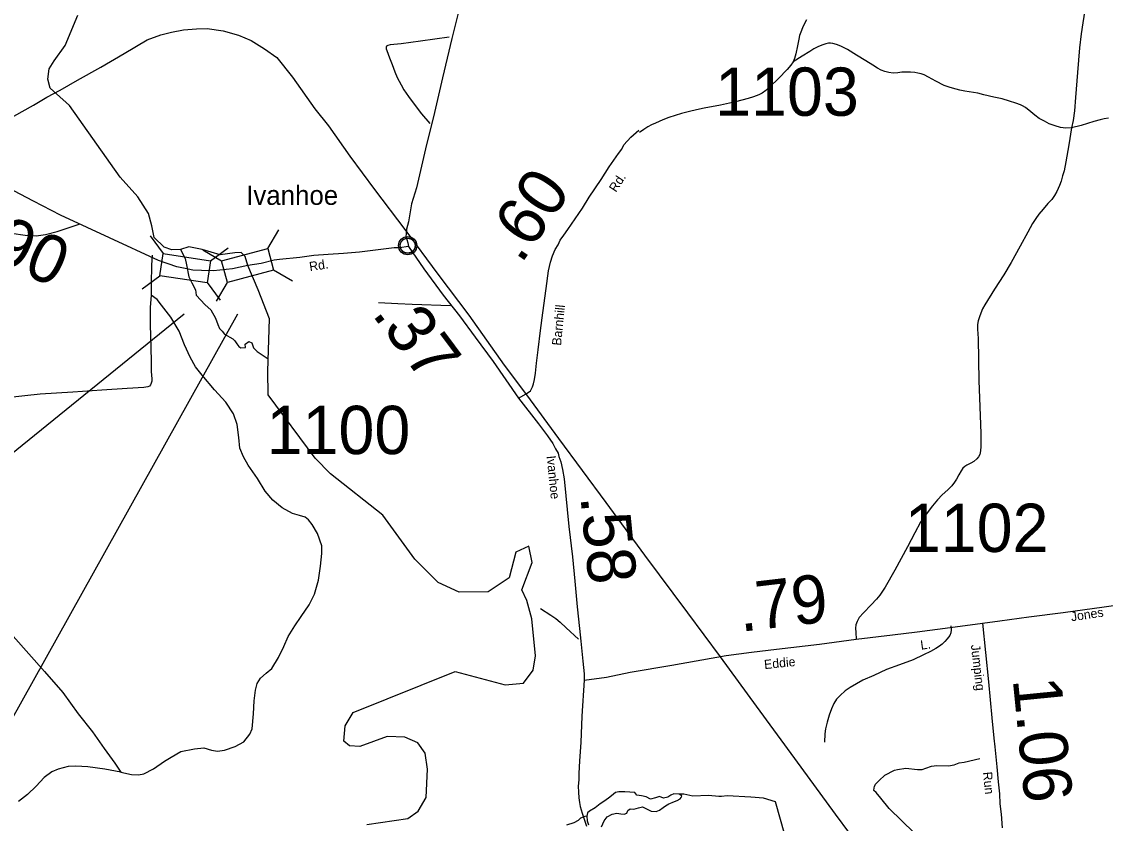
# Model space of a CAD drawing. Extents: x 2093524 to 2270757, y 289120 to 570408.
# Drawn here: x 2222555 to 2233771, y 309784 to 318082 of the extents above; entities that cross this region are included whole.
import ezdxf

# ---------------------------------------------------------------- set-up
doc = ezdxf.new("R2010")
doc.units = 0
for name, color, linetype in [('Exist Civil Demographics Community CELL', 7, 'Continuous'), ('Exist Civil Demographics Community Label', 7, 'Continuous'), ('Exist Hydrographic Creek Single Shore', 7, 'Continuous'), ('Exist Hydrographic Lake Shore', 7, 'Continuous'), ('Exist Hydrographic River Shore', 7, 'Continuous'), ('Exist Road Non-System Type 51', 7, 'Continuous'), ('Exist Road Secondary Mileage Hundredths English Label', 7, 'Continuous'), ('Exist Road Secondary Structure Standard Bridge CELL', 7, 'Continuous'), ('Exist Road Secondary Structure Standard Bridge Number Label', 7, 'Continuous'), ('Exist Road Secondary Type 51 Attributed', 7, 'Continuous'), ('Exist Road Secondary Type 51 Label', 7, 'Continuous'), ('Exist Road Secondary Type 51 Number Label', 7, 'Continuous'), ('Exist Utilities Telephone Line', 7, 'Continuous')]:
    doc.layers.add(name, color=color, linetype=linetype)

msp = doc.modelspace()

# ---------------------------------------------------------------- linework, layer by layer
at = {"layer": 'Exist Civil Demographics Community CELL'}
msp.add_lwpolyline([(2226508, 315697), (2226503, 315700), (2226498, 315705), (2226493, 315710), (2226489, 315715), (2226485, 315720), (2226481, 315726), (2226479, 315731), (2226476, 315737), (2226474, 315744), (2226473, 315750), (2226472, 315756), (2226472, 315762), (2226472, 315768), (2226473, 315773), (2226473, 315778), (2226474, 315783), (2226475, 315787), (2226478, 315793), (2226479, 315797), (2226482, 315802), (2226485, 315806), (2226487, 315810), (2226491, 315814), (2226494, 315818), (2226500, 315823), (2226505, 315828), (2226511, 315831), (2226516, 315834), (2226520, 315836), (2226526, 315838), (2226532, 315840), (2226537, 315841), (2226543, 315842), (2226549, 315842), (2226554, 315842), (2226560, 315841), (2226564, 315841), (2226570, 315839), (2226575, 315838), (2226580, 315836), (2226586, 315834), (2226591, 315831), (2226595, 315828), (2226600, 315824), (2226605, 315820), (2226609, 315816), (2226613, 315811), (2226617, 315805), (2226620, 315800), (2226622, 315795), (2226625, 315788), (2226627, 315782), (2226628, 315776), (2226629, 315771), (2226629, 315763), (2226629, 315756), (2226628, 315750), (2226626, 315743), (2226625, 315739), (2226623, 315734), (2226621, 315729), (2226619, 315726), (2226616, 315721), (2226613, 315716), (2226610, 315712), (2226606, 315708), (2226602, 315705), (2226599, 315702), (2226592, 315697), (2226586, 315694), (2226580, 315691), (2226574, 315689), (2226569, 315687), (2226564, 315686), (2226556, 315685), (2226552, 315685), (2226548, 315685), (2226539, 315686), (2226532, 315687), (2226527, 315689), (2226521, 315691), (2226517, 315692), (2226511, 315695)], close=True, dxfattribs=at)
for radius in [94.3, 76.7]:
    msp.add_circle((2226550, 315764), radius, dxfattribs=at)
at = {"layer": 'Exist Hydrographic Creek Single Shore'}
for points in [[(2230452, 309664), (2230358, 310007), (2230233, 310046), (2230102, 310054), (2229856, 310069), (2229799, 310063), (2229772, 310061), (2229663, 310073), (2229501, 310064), (2229407, 310086), (2229365, 310086)], [(2228403, 309860), (2228385, 309856), (2228339, 309838), (2228313, 309814), (2228269, 309790), (2228193, 309766)]]:
    msp.add_lwpolyline(points, dxfattribs=at)
at = {"layer": 'Exist Hydrographic Lake Shore'}
for points in [[(2229365, 310086), (2229357, 310086), (2229305, 310091), (2229275, 310075), (2229243, 310055), (2229199, 310043), (2229157, 310061), (2229115, 310047), (2229065, 310033), (2229017, 310058), (2228969, 310068), (2228923, 310074), (2228900, 310104), (2228850, 310108), (2228796, 310109), (2228735, 310109), (2228701, 310103), (2228661, 310069), (2228629, 310043), (2228582, 310011), (2228544, 309985), (2228489, 309943), (2228433, 309909), (2228412, 309892), (2228403, 309860)], [(2228557, 309749), (2228585, 309809), (2228614, 309853), (2228667, 309879), (2228715, 309888), (2228757, 309884), (2228791, 309880), (2228817, 309888), (2228827, 309916), (2228853, 309934), (2228891, 309932), (2228939, 309944), (2228981, 309956), (2229023, 309935), (2229069, 309911), (2229121, 309907), (2229157, 309919), (2229195, 309947), (2229217, 309967), (2229253, 309985), (2229287, 310001), (2229295, 310004), (2229341, 310022), (2229369, 310038), (2229381, 310052), (2229389, 310066), (2229365, 310086)], [(2228403, 309860), (2228409, 309811), (2228423, 309767)]]:
    msp.add_lwpolyline(points, dxfattribs=at)
at = {"layer": 'Exist Hydrographic River Shore'}
for points in [[(2224897, 315557), (2224870, 315652), (2224826, 315692), (2224760, 315690), (2224611, 315669), (2224422, 315725), (2224287, 315752), (2224199, 315725), (2224108, 315719), (2224030, 315748), (2223928, 315849), (2223901, 315968), (2223869, 316098), (2223756, 316269), (2223573, 316472), (2223050, 317216), (2222914, 317335), (2222850, 317393), (2222826, 317488), (2222841, 317595), (2222893, 317676), (2223005, 317837), (2223135, 318148)], [(2224199, 315725), (2224247, 315631), (2224262, 315565), (2224284, 315441), (2224316, 315378), (2224353, 315307), (2224362, 315252), (2224453, 315152), (2224513, 315098), (2224562, 315012), (2224587, 314947), (2224602, 314907), (2224629, 314878), (2224653, 314847), (2224742, 314801), (2224762, 314778), (2224782, 314747), (2224802, 314721), (2224822, 314707), (2224873, 314711), (2224869, 314745), (2224907, 314771), (2224936, 314758), (2224953, 314707), (2224993, 314667), (2225107, 314592)], [(2225752, 313401), (2225593, 313565), (2225105, 314221), (2225102, 314465), (2225121, 315006), (2225003, 315307), (2224897, 315557)], [(2226128, 309772), (2226553, 309833), (2226660, 309909), (2226742, 310052), (2226757, 310344), (2226730, 310512), (2226655, 310618), (2226521, 310676), (2226338, 310683), (2226055, 310581), (2225947, 310586), (2225888, 310636), (2225903, 310793), (2225986, 310930), (2227040, 311355), (2227558, 311217), (2227749, 311236), (2227848, 311369), (2227872, 311519), (2227835, 311900), (2227784, 312091), (2227733, 312201), (2227839, 312484), (2227804, 312652), (2227671, 312592), (2227599, 312325), (2227383, 312181), (2227083, 312177), (2226866, 312277), (2226623, 312518), (2226294, 312974), (2225752, 313401)]]:
    msp.add_lwpolyline(points, dxfattribs=at)
at = {"layer": 'Exist Road Non-System Type 51'}
for points in [[(2233782, 320537), (2233711, 320276), (2233672, 320094), (2233638, 319904), (2233608, 319640), (2233584, 319430), (2233576, 319243), (2233577, 318957), (2233584, 318747), (2233591, 318593), (2233592, 318517), (2233591, 318479), (2233589, 318447), (2233582, 318387), (2233567, 318245), (2233537, 318071), (2233521, 317955), (2233504, 317812), (2233483, 317556), (2233462, 317298), (2233450, 317158), (2233439, 317060), (2233422, 316984)], [(2230678, 318101), (2230651, 318049), (2230635, 318017), (2230618, 317974), (2230607, 317938), (2230598, 317902), (2230585, 317834), (2230568, 317748), (2230555, 317701), (2230541, 317666)], [(2226979, 317922), (2226684, 317879), (2226482, 317854), (2226368, 317841), (2226346, 317837), (2226332, 317829), (2226327, 317819), (2226329, 317802), (2226336, 317783), (2226363, 317709), (2226389, 317639), (2226418, 317563), (2226443, 317503), (2226483, 317428), (2226512, 317377), (2226558, 317308), (2226628, 317214), (2226694, 317127), (2226780, 317028)], [(2233422, 316984), (2233362, 316980), (2233335, 316982), (2233308, 316987), (2233250, 317004), (2233191, 317025), (2233141, 317051), (2233087, 317080), (2233042, 317114), (2232998, 317149), (2232943, 317193), (2232915, 317212), (2232891, 317222), (2232843, 317239), (2232779, 317259), (2232703, 317282), (2232616, 317301), (2232514, 317326), (2232452, 317341), (2232406, 317349), (2232318, 317362), (2232266, 317373), (2232228, 317383), (2232163, 317402), (2232103, 317423), (2232017, 317468), (2231940, 317509), (2231894, 317531), (2231864, 317542), (2231831, 317551), (2231800, 317556), (2231755, 317560), (2231718, 317561), (2231666, 317558), (2231624, 317552), (2231574, 317549), (2231530, 317555), (2231490, 317566), (2231450, 317582), (2231413, 317601), (2231366, 317633), (2231293, 317678), (2231196, 317737), (2231101, 317796), (2231033, 317829), (2230987, 317846), (2230949, 317857), (2230927, 317860), (2230905, 317860), (2230877, 317853), (2230837, 317839), (2230795, 317821), (2230755, 317800), (2230712, 317773), (2230632, 317725), (2230541, 317666)], [(2230541, 317666), (2230517, 317631), (2230478, 317589), (2230387, 317494), (2230298, 317407), (2230257, 317369), (2230219, 317344), (2230185, 317326), (2230129, 317303), (2230075, 317287), (2229942, 317253), (2229788, 317218), (2229617, 317188), (2229539, 317171), (2229467, 317154), (2229385, 317131), (2229318, 317112), (2229254, 317090), (2229192, 317065), (2229115, 317032), (2229075, 317016), (2229037, 316993), (2228996, 316967), (2228951, 316935)], [(2233805, 317082), (2233759, 317078), (2233717, 317067), (2233653, 317049), (2233519, 317009), (2233422, 316984)], [(2233422, 316984), (2233392, 316808), (2233362, 316630), (2233345, 316539), (2233329, 316485), (2233312, 316433), (2233295, 316387), (2233267, 316325), (2233244, 316282), (2233216, 316242), (2233177, 316200), (2233128, 316141), (2233084, 316089), (2233053, 316046), (2233017, 315992), (2232968, 315905), (2232890, 315757), (2232796, 315588), (2232719, 315463), (2232625, 315314), (2232522, 315153), (2232500, 315109), (2232471, 315039), (2232455, 314986), (2232449, 314948), (2232448, 314898), (2232455, 314804), (2232462, 314365), (2232470, 314187), (2232482, 313821), (2232482, 313685), (2232479, 313640), (2232471, 313601), (2232459, 313577), (2232441, 313558), (2232408, 313530), (2232380, 313512), (2232338, 313492), (2232316, 313479), (2232296, 313461), (2232279, 313433), (2232255, 313391), (2232230, 313348), (2232208, 313314), (2232181, 313276), (2232139, 313235), (2232082, 313183), (2232032, 313134), (2231981, 313072), (2231906, 312971), (2231859, 312900), (2231798, 312790), (2231724, 312647), (2231591, 312404), (2231491, 312229), (2231436, 312146), (2231403, 312103), (2231347, 312045), (2231268, 311962), (2231224, 311914), (2231201, 311874), (2231189, 311840), (2231186, 311804), (2231188, 311760), (2231193, 311692)], [(2222451, 315894), (2222590, 315871), (2222704, 315867), (2222803, 315878), (2222921, 315910), (2223036, 315948), (2223149, 315988)], [(2223907, 315665), (2223898, 315563), (2223896, 315367), (2223896, 315253)], [(2223896, 315253), (2223884, 315125), (2223885, 314948), (2223891, 314710), (2223895, 314562), (2223897, 314462), (2223902, 314384), (2223902, 314360), (2223897, 314340), (2223890, 314322), (2223878, 314308), (2223860, 314301), (2223818, 314295), (2223648, 314284), (2223386, 314267), (2223085, 314248), (2222748, 314225), (2222398, 314189), (2222151, 314170), (2221875, 314138)], [(2223580, 310313), (2223692, 310291), (2223764, 310286), (2223820, 310295), (2223919, 310349), (2224032, 310429), (2224103, 310470), (2224202, 310526), (2224343, 310556), (2224439, 310564), (2224521, 310543), (2224582, 310532), (2224653, 310543), (2224765, 310579), (2224856, 310627), (2224917, 310706), (2224942, 310764), (2224955, 310918), (2224963, 311052), (2224975, 311162), (2224992, 311233), (2225027, 311287), (2225084, 311338), (2225145, 311387), (2225215, 311500), (2225269, 311615), (2225313, 311718), (2225383, 311827), (2225448, 311926), (2225532, 312047), (2225587, 312158), (2225627, 312301), (2225649, 312447), (2225662, 312577), (2225661, 312657), (2225617, 312786), (2225563, 312879), (2225524, 312927), (2225490, 312954), (2225432, 312971), (2225358, 312992), (2225251, 313050), (2225153, 313130), (2225076, 313223), (2224997, 313355), (2224901, 313492), (2224852, 313579), (2224814, 313666), (2224802, 313778), (2224786, 313911), (2224746, 314024), (2224668, 314143), (2224552, 314273), (2224424, 314423), (2224356, 314510), (2224298, 314611), (2224242, 314738), (2224184, 314877), (2224099, 315023), (2224001, 315147), (2223956, 315208), (2223896, 315253)], [(2226993, 315141), (2226597, 315155), (2226449, 315162), (2226249, 315171)], [(2227925, 312007), (2228033, 311940), (2228084, 311905), (2228128, 311866), (2228191, 311808), (2228318, 311692)], [(2222322, 311893), (2222466, 311723), (2222792, 311357), (2222980, 311138), (2223140, 310917), (2223289, 310730), (2223410, 310560), (2223518, 310406), (2223580, 310313)], [(2232173, 311829), (2232174, 311787), (2232172, 311755), (2232160, 311728), (2232135, 311694), (2232109, 311666), (2232081, 311638), (2232054, 311617), (2232016, 311593), (2231962, 311563), (2231889, 311527), (2231781, 311478), (2231642, 311425), (2231507, 311376), (2231373, 311316), (2231262, 311265), (2231129, 311191), (2231077, 311157), (2231025, 311108), (2230988, 311068), (2230961, 311023), (2230937, 310971), (2230911, 310903), (2230891, 310833), (2230876, 310761), (2230869, 310712), (2230863, 310625)], [(2223580, 310313), (2223417, 310346), (2223241, 310369), (2223115, 310377), (2223037, 310374), (2222933, 310344), (2222868, 310317), (2222789, 310258), (2222705, 310170), (2222616, 310083), (2222523, 310011)]]:
    msp.add_lwpolyline(points, dxfattribs=at)
at = {"layer": 'Exist Road Secondary Structure Standard Bridge CELL'}
for p, q in [((2223885, 315864), (2224019, 315681)), ((2225104, 315733), (2225218, 315929)), ((2224429, 315721), (2224625, 315607)), ((2224509, 315606), (2224691, 315741)), ((2225162, 315514), (2225358, 315400)), ((2223802, 315318), (2223984, 315453)), ((2224475, 315382), (2224609, 315200)), ((2224570, 315188), (2224684, 315383))]:
    msp.add_line(p, q, dxfattribs=at)
for points in [[(2224625, 315607), (2225104, 315734), (2225163, 315510), (2224684, 315383)], [(2224019, 315681), (2224509, 315607), (2224475, 315378), (2223984, 315453)]]:
    msp.add_lwpolyline(points, close=True, dxfattribs=at)
at = {"layer": 'Exist Road Secondary Structure Standard Bridge Number Label'}
for p, q in [((2224237, 315053), (2220572, 312086)), ((2224790, 315053), (2221852, 309788))]:
    msp.add_line(p, q, dxfattribs=at)
at = {"layer": 'Exist Road Secondary Type 51 Attributed'}
for points in [[(2227079, 318197), (2227007, 317907), (2226911, 317500), (2226818, 317099), (2226746, 316812), (2226643, 316364), (2226591, 316198), (2226558, 316011), (2226537, 315934), (2226535, 315887), (2226532, 315860), (2226542, 315829), (2226551, 315792), (2226558, 315754)], [(2227696, 314184), (2227777, 314231), (2227823, 314261), (2227843, 314302), (2227854, 314335), (2227862, 314379), (2227873, 314445), (2227882, 314548), (2227902, 314687), (2227926, 314884), (2227950, 315069), (2227983, 315322), (2228009, 315503), (2228029, 315594), (2228049, 315658), (2228077, 315723), (2228106, 315771), (2228129, 315820), (2228166, 315872), (2228207, 315932), (2228359, 316153), (2228429, 316265), (2228551, 316447), (2228634, 316579), (2228731, 316719), (2228765, 316763), (2228789, 316807), (2228859, 316887), (2228943, 316959)], [(2224249, 315527), (2224162, 315544), (2223971, 315611), (2222956, 316079), (2222678, 316224), (2222410, 316366), (2222215, 316516), (2222062, 316609)], [(2226558, 315754), (2226465, 315741), (2226411, 315743), (2226053, 315698), (2225887, 315684), (2225728, 315672), (2225579, 315661), (2225433, 315641), (2225225, 315622), (2225167, 315612), (2225034, 315579), (2224897, 315557)], [(2226558, 315754), (2226717, 315524), (2226916, 315252), (2227086, 315037), (2227247, 314816), (2227436, 314563), (2227696, 314184)], [(2224897, 315557), (2224736, 315525), (2224542, 315503), (2224416, 315507), (2224326, 315511), (2224249, 315527)], [(2227696, 314184), (2227905, 313918), (2227996, 313794), (2228051, 313717), (2228081, 313662), (2228106, 313615), (2228115, 313583), (2228135, 313527), (2228154, 313448), (2228170, 313351), (2228217, 312856), (2228255, 312543), (2228279, 312292), (2228304, 312026), (2228330, 311802), (2228343, 311671), (2228362, 311462), (2228376, 311330), (2228378, 311266)], [(2232498, 311857), (2232677, 311880), (2232979, 311920), (2233334, 311967), (2233759, 312026), (2234266, 312099), (2234616, 312152), (2234944, 312196), (2235476, 312282), (2235751, 312316), (2236379, 312429), (2236650, 312467)], [(2228378, 311266), (2228608, 311297), (2228852, 311349), (2229284, 311422), (2229845, 311520), (2230110, 311555), (2230369, 311587), (2230813, 311638), (2231193, 311692), (2231567, 311736), (2231823, 311768), (2232166, 311810), (2232498, 311857)], [(2232498, 311857), (2232560, 311248), (2232596, 310876), (2232617, 310666), (2232627, 310575), (2232648, 310369), (2232663, 310215), (2232675, 310091), (2232680, 309987), (2232693, 309879), (2232704, 309738)], [(2228378, 311266), (2228351, 310894), (2228342, 310622), (2228330, 310431), (2228322, 310300), (2228321, 310234), (2228313, 310168), (2228318, 310106), (2228323, 310049), (2228328, 309999), (2228336, 309959), (2228355, 309891), (2228402, 309755)], [(2232311, 309181), (2231535, 309936), (2231447, 310045), (2231399, 310104), (2231376, 310125), (2231377, 310150), (2231380, 310165), (2231391, 310188), (2231431, 310229), (2231490, 310283), (2231588, 310335), (2231618, 310343), (2231707, 310355), (2231828, 310343), (2231876, 310343), (2231914, 310355), (2231970, 310375), (2232027, 310383), (2232149, 310379), (2232207, 310390), (2232259, 310410), (2232311, 310418), (2232471, 310456)]]:
    msp.add_lwpolyline(points, dxfattribs=at)
at = {"layer": 'Exist Utilities Telephone Line'}
for points in [[(2222475, 317104), (2222679, 317219), (2222815, 317302), (2222954, 317374), (2223132, 317477), (2223374, 317613), (2223615, 317753), (2223855, 317893), (2223994, 317945), (2224105, 317975), (2224229, 317997), (2224364, 318008), (2224474, 318010), (2224639, 317988), (2224799, 317943), (2224932, 317887), (2225068, 317802), (2225195, 317712), (2225357, 317507), (2225588, 317181), (2225730, 317005), (2225950, 316689), (2226207, 316344), (2226522, 315930)], [(2226522, 315930), (2226861, 315470), (2227183, 315043), (2227550, 314526), (2227779, 314218)], [(2227779, 314218), (2228110, 313768), (2228600, 313104), (2229000, 312561), (2229447, 311962), (2229784, 311506)], [(2229784, 311506), (2230157, 310998), (2230554, 310455), (2230976, 309878), (2231421, 309277), (2231823, 308728), (2232322, 308050), (2232755, 307465), (2233015, 307112), (2233142, 306943)]]:
    msp.add_lwpolyline(points, dxfattribs=at)

# ---------------------------------------------------------------- texts
at = {"layer": 'Exist Civil Demographics Community Label'}
msp.add_text('Ivanhoe', height=200, dxfattribs=at).set_placement((2224879, 316186))
at = {"layer": 'Exist Road Secondary Mileage Hundredths English Label'}
for s, rotation, p in [('.60', 55.4712, (2227723, 315565)), ('.90', 335.6465, (2222047, 315709)), ('.37', 306.7808, (2226173, 315055)), ('.58', 275.5993, (2228337, 313167)), ('.79', 6.7547, (2229997, 311766)), ('1.06', 275.6293, (2232812, 311276))]:
    msp.add_text(s, height=500, rotation=rotation, dxfattribs=at).set_placement(p)
at = {"layer": 'Exist Road Secondary Type 51 Label'}
for s, rotation, p in [('Rd.', 56.9716, (2228706, 316310)), ('Rd.', 8.7259, (2225539, 315499)), ('Barnhill', 84.3689, (2228137, 314726)), ('Ivanhoe', 275.6826, (2227988, 313586)), ('Jones', 8.4282, (2233421, 311875)), ('L.', 8.0382, (2231864, 311581)), ('Jumping', 276.5466, (2232379, 311630)), ('Eddie', 5.8117, (2230244, 311380)), ('Run', 275.8495, (2232503, 310313))]:
    msp.add_text(s, height=95, rotation=rotation, dxfattribs=at).set_placement(p)
at = {"layer": 'Exist Road Secondary Type 51 Number Label'}
for s, p in [('1103', (2229732, 317108)), ('1100', (2225090, 313606)), ('1102', (2231695, 312593))]:
    msp.add_text(s, height=500, dxfattribs=at).set_placement(p)

doc.saveas('drawing.dxf')
